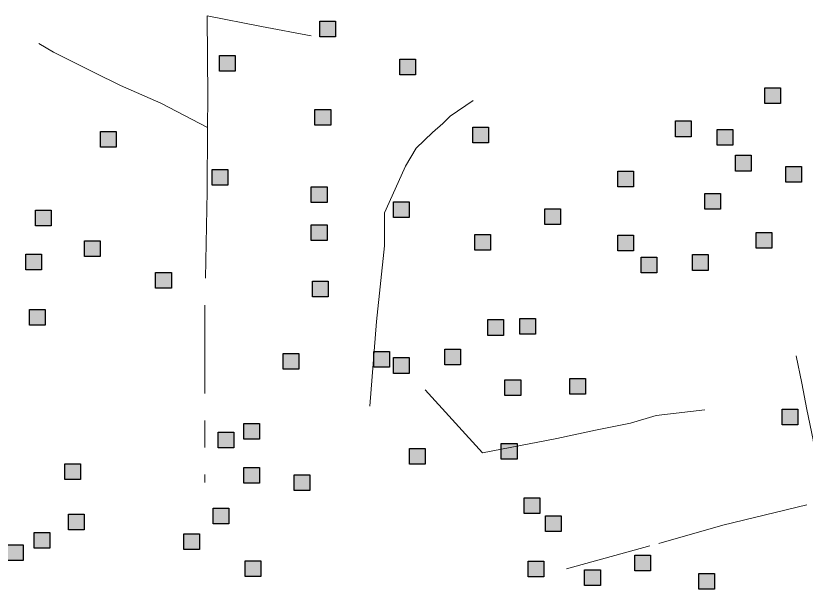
# Model space of a CAD drawing. Extents: x 445.4 to 500, y 8728.7 to 8784.
# Drawn here: x 479.671 to 482.585, y 8734.277 to 8736.394 of the extents above; entities that cross this region are included whole.
import ezdxf

# ---------------------------------------------------------------- set-up
doc = ezdxf.new("R2010")
doc.units = 0
doc.header["$LTSCALE"] = 0.064
doc.linetypes.add('DOT_DASHED', pattern=[7.7, 5, -1.2, 0.3, -1.2])
doc.layers.add('2', color=7, linetype='Continuous', lineweight=25)
doc.layers.add('22', color=7, linetype='DOT_DASHED', lineweight=13)

msp = doc.modelspace()

# ---------------------------------------------------------------- hatches: boundary and pattern name
at = {"layer": '2'}
for points in [[(480.7933, 8736.3738), (480.8513, 8736.3738), (480.8513, 8736.3158), (480.7933, 8736.3158)], [(480.4223, 8736.2471), (480.4803, 8736.2471), (480.4803, 8736.1891), (480.4223, 8736.1891)], [(481.088, 8736.2338), (481.146, 8736.2338), (481.146, 8736.1758), (481.088, 8736.1758)], [(482.4359, 8736.1276), (482.4939, 8736.1276), (482.4939, 8736.0696), (482.4359, 8736.0696)], [(480.7752, 8736.0479), (480.8332, 8736.0479), (480.8332, 8735.9899), (480.7752, 8735.9899)], [(481.3574, 8735.9825), (481.4154, 8735.9825), (481.4154, 8735.9245), (481.3574, 8735.9245)], [(482.1056, 8736.0053), (482.1636, 8736.0053), (482.1636, 8735.9473), (482.1056, 8735.9473)], [(479.9834, 8735.9664), (480.0414, 8735.9664), (480.0414, 8735.9084), (479.9834, 8735.9084)], [(482.2594, 8735.9737), (482.3174, 8735.9737), (482.3174, 8735.9157), (482.2594, 8735.9157)], [(482.3273, 8735.8786), (482.3853, 8735.8786), (482.3853, 8735.8206), (482.3273, 8735.8206)], [(482.5128, 8735.8378), (482.5708, 8735.8378), (482.5708, 8735.7798), (482.5128, 8735.7798)], [(480.3951, 8735.826), (480.4531, 8735.826), (480.4531, 8735.768), (480.3951, 8735.768)], [(481.8929, 8735.8197), (481.9509, 8735.8197), (481.9509, 8735.7617), (481.8929, 8735.7617)], [(480.7617, 8735.7626), (480.8197, 8735.7626), (480.8197, 8735.7046), (480.7617, 8735.7046)], [(482.2142, 8735.7382), (482.2722, 8735.7382), (482.2722, 8735.6802), (482.2142, 8735.6802)], [(481.0648, 8735.7065), (481.1228, 8735.7065), (481.1228, 8735.6485), (481.0648, 8735.6485)], [(479.7435, 8735.6766), (479.8015, 8735.6766), (479.8015, 8735.6186), (479.7435, 8735.6186)], [(481.6234, 8735.6814), (481.6814, 8735.6814), (481.6814, 8735.6234), (481.6234, 8735.6234)], [(480.7617, 8735.6223), (480.8197, 8735.6223), (480.8197, 8735.5643), (480.7617, 8735.5643)], [(481.365, 8735.5862), (481.423, 8735.5862), (481.423, 8735.5282), (481.365, 8735.5282)], [(481.8929, 8735.5843), (481.9509, 8735.5843), (481.9509, 8735.5263), (481.8929, 8735.5263)], [(482.4042, 8735.5934), (482.4622, 8735.5934), (482.4622, 8735.5354), (482.4042, 8735.5354)], [(479.9245, 8735.5634), (479.9825, 8735.5634), (479.9825, 8735.5054), (479.9245, 8735.5054)], [(479.7073, 8735.5136), (479.7653, 8735.5136), (479.7653, 8735.4556), (479.7073, 8735.4556)], [(482.1689, 8735.5119), (482.2269, 8735.5119), (482.2269, 8735.4539), (482.1689, 8735.4539)], [(481.9789, 8735.5028), (482.0369, 8735.5028), (482.0369, 8735.4448), (481.9789, 8735.4448)], [(480.187, 8735.4457), (480.245, 8735.4457), (480.245, 8735.3877), (480.187, 8735.3877)], [(480.7662, 8735.414), (480.8242, 8735.414), (480.8242, 8735.356), (480.7662, 8735.356)], [(479.7209, 8735.3099), (479.7789, 8735.3099), (479.7789, 8735.2519), (479.7209, 8735.2519)], [(481.4133, 8735.2719), (481.4713, 8735.2719), (481.4713, 8735.2139), (481.4133, 8735.2139)], [(481.5309, 8735.2764), (481.5889, 8735.2764), (481.5889, 8735.2184), (481.5309, 8735.2184)], [(481.2549, 8735.1632), (481.3129, 8735.1632), (481.3129, 8735.1052), (481.2549, 8735.1052)], [(480.6576, 8735.1469), (480.7156, 8735.1469), (480.7156, 8735.0889), (480.6576, 8735.0889)], [(480.9924, 8735.1542), (481.0504, 8735.1542), (481.0504, 8735.0962), (480.9924, 8735.0962)], [(481.0648, 8735.1316), (481.1228, 8735.1316), (481.1228, 8735.0736), (481.0648, 8735.0736)], [(481.4766, 8735.0501), (481.5346, 8735.0501), (481.5346, 8734.9921), (481.4766, 8734.9921)], [(481.7164, 8735.0546), (481.7744, 8735.0546), (481.7744, 8734.9966), (481.7164, 8734.9966)], [(482.4993, 8734.9414), (482.5573, 8734.9414), (482.5573, 8734.8834), (482.4993, 8734.8834)], [(480.5128, 8734.8888), (480.5708, 8734.8888), (480.5708, 8734.8308), (480.5128, 8734.8308)], [(480.4178, 8734.8571), (480.4758, 8734.8571), (480.4758, 8734.7991), (480.4178, 8734.7991)], [(481.463, 8734.8146), (481.521, 8734.8146), (481.521, 8734.7566), (481.463, 8734.7566)], [(481.1237, 8734.7965), (481.1817, 8734.7965), (481.1817, 8734.7385), (481.1237, 8734.7385)], [(479.8521, 8734.7394), (479.9101, 8734.7394), (479.9101, 8734.6814), (479.8521, 8734.6814)], [(480.5128, 8734.7259), (480.5708, 8734.7259), (480.5708, 8734.6679), (480.5128, 8734.6679)], [(480.6983, 8734.6987), (480.7563, 8734.6987), (480.7563, 8734.6407), (480.6983, 8734.6407)], [(481.5474, 8734.6143), (481.6054, 8734.6143), (481.6054, 8734.5563), (481.5474, 8734.5563)], [(479.8657, 8734.5538), (479.9237, 8734.5538), (479.9237, 8734.4958), (479.8657, 8734.4958)], [(480.3997, 8734.5764), (480.4577, 8734.5764), (480.4577, 8734.5184), (480.3997, 8734.5184)], [(481.6259, 8734.5475), (481.6839, 8734.5475), (481.6839, 8734.4895), (481.6259, 8734.4895)], [(479.739, 8734.4859), (479.797, 8734.4859), (479.797, 8734.4279), (479.739, 8734.4279)], [(480.2911, 8734.4814), (480.3491, 8734.4814), (480.3491, 8734.4234), (480.2911, 8734.4234)], [(479.6395, 8734.4406), (479.6975, 8734.4406), (479.6975, 8734.3826), (479.6395, 8734.3826)], [(480.5173, 8734.3818), (480.5753, 8734.3818), (480.5753, 8734.3238), (480.5173, 8734.3238)], [(481.5626, 8734.38), (481.6206, 8734.38), (481.6206, 8734.322), (481.5626, 8734.322)], [(481.9563, 8734.4026), (482.0143, 8734.4026), (482.0143, 8734.3446), (481.9563, 8734.3446)], [(481.7707, 8734.3483), (481.8287, 8734.3483), (481.8287, 8734.2903), (481.7707, 8734.2903)], [(482.1916, 8734.3347), (482.2496, 8734.3347), (482.2496, 8734.2767), (482.1916, 8734.2767)]]:
    msp.add_hatch(color=256, dxfattribs=at).paths.add_polyline_path(points)

# ---------------------------------------------------------------- linework, layer by layer
for points in [[(480.7933, 8736.3738), (480.8513, 8736.3738), (480.8513, 8736.3158), (480.7933, 8736.3158)], [(480.4223, 8736.2471), (480.4803, 8736.2471), (480.4803, 8736.1891), (480.4223, 8736.1891)], [(481.088, 8736.2338), (481.146, 8736.2338), (481.146, 8736.1758), (481.088, 8736.1758)], [(482.4359, 8736.1276), (482.4939, 8736.1276), (482.4939, 8736.0696), (482.4359, 8736.0696)], [(480.7752, 8736.0479), (480.8332, 8736.0479), (480.8332, 8735.9899), (480.7752, 8735.9899)], [(481.3574, 8735.9825), (481.4154, 8735.9825), (481.4154, 8735.9245), (481.3574, 8735.9245)], [(482.1056, 8736.0053), (482.1636, 8736.0053), (482.1636, 8735.9473), (482.1056, 8735.9473)], [(479.9834, 8735.9664), (480.0414, 8735.9664), (480.0414, 8735.9084), (479.9834, 8735.9084)], [(482.2594, 8735.9737), (482.3174, 8735.9737), (482.3174, 8735.9157), (482.2594, 8735.9157)], [(482.3273, 8735.8786), (482.3853, 8735.8786), (482.3853, 8735.8206), (482.3273, 8735.8206)], [(482.5128, 8735.8378), (482.5708, 8735.8378), (482.5708, 8735.7798), (482.5128, 8735.7798)], [(480.3951, 8735.826), (480.4531, 8735.826), (480.4531, 8735.768), (480.3951, 8735.768)], [(481.8929, 8735.8197), (481.9509, 8735.8197), (481.9509, 8735.7617), (481.8929, 8735.7617)], [(480.7617, 8735.7626), (480.8197, 8735.7626), (480.8197, 8735.7046), (480.7617, 8735.7046)], [(482.2142, 8735.7382), (482.2722, 8735.7382), (482.2722, 8735.6802), (482.2142, 8735.6802)], [(481.0648, 8735.7065), (481.1228, 8735.7065), (481.1228, 8735.6485), (481.0648, 8735.6485)], [(479.7435, 8735.6766), (479.8015, 8735.6766), (479.8015, 8735.6186), (479.7435, 8735.6186)], [(481.6234, 8735.6814), (481.6814, 8735.6814), (481.6814, 8735.6234), (481.6234, 8735.6234)], [(480.7617, 8735.6223), (480.8197, 8735.6223), (480.8197, 8735.5643), (480.7617, 8735.5643)], [(481.365, 8735.5862), (481.423, 8735.5862), (481.423, 8735.5282), (481.365, 8735.5282)], [(481.8929, 8735.5843), (481.9509, 8735.5843), (481.9509, 8735.5263), (481.8929, 8735.5263)], [(482.4042, 8735.5934), (482.4622, 8735.5934), (482.4622, 8735.5354), (482.4042, 8735.5354)], [(479.9245, 8735.5634), (479.9825, 8735.5634), (479.9825, 8735.5054), (479.9245, 8735.5054)], [(479.7073, 8735.5136), (479.7653, 8735.5136), (479.7653, 8735.4556), (479.7073, 8735.4556)], [(482.1689, 8735.5119), (482.2269, 8735.5119), (482.2269, 8735.4539), (482.1689, 8735.4539)], [(481.9789, 8735.5028), (482.0369, 8735.5028), (482.0369, 8735.4448), (481.9789, 8735.4448)], [(480.187, 8735.4457), (480.245, 8735.4457), (480.245, 8735.3877), (480.187, 8735.3877)], [(480.7662, 8735.414), (480.8242, 8735.414), (480.8242, 8735.356), (480.7662, 8735.356)], [(479.7209, 8735.3099), (479.7789, 8735.3099), (479.7789, 8735.2519), (479.7209, 8735.2519)], [(481.4133, 8735.2719), (481.4713, 8735.2719), (481.4713, 8735.2139), (481.4133, 8735.2139)], [(481.5309, 8735.2764), (481.5889, 8735.2764), (481.5889, 8735.2184), (481.5309, 8735.2184)], [(481.2549, 8735.1632), (481.3129, 8735.1632), (481.3129, 8735.1052), (481.2549, 8735.1052)], [(480.6576, 8735.1469), (480.7156, 8735.1469), (480.7156, 8735.0889), (480.6576, 8735.0889)], [(480.9924, 8735.1542), (481.0504, 8735.1542), (481.0504, 8735.0962), (480.9924, 8735.0962)], [(481.0648, 8735.1316), (481.1228, 8735.1316), (481.1228, 8735.0736), (481.0648, 8735.0736)], [(481.4766, 8735.0501), (481.5346, 8735.0501), (481.5346, 8734.9921), (481.4766, 8734.9921)], [(481.7164, 8735.0546), (481.7744, 8735.0546), (481.7744, 8734.9966), (481.7164, 8734.9966)], [(482.4993, 8734.9414), (482.5573, 8734.9414), (482.5573, 8734.8834), (482.4993, 8734.8834)], [(480.5128, 8734.8888), (480.5708, 8734.8888), (480.5708, 8734.8308), (480.5128, 8734.8308)], [(480.4178, 8734.8571), (480.4758, 8734.8571), (480.4758, 8734.7991), (480.4178, 8734.7991)], [(481.463, 8734.8146), (481.521, 8734.8146), (481.521, 8734.7566), (481.463, 8734.7566)], [(481.1237, 8734.7965), (481.1817, 8734.7965), (481.1817, 8734.7385), (481.1237, 8734.7385)], [(479.8521, 8734.7394), (479.9101, 8734.7394), (479.9101, 8734.6814), (479.8521, 8734.6814)], [(480.5128, 8734.7259), (480.5708, 8734.7259), (480.5708, 8734.6679), (480.5128, 8734.6679)], [(480.6983, 8734.6987), (480.7563, 8734.6987), (480.7563, 8734.6407), (480.6983, 8734.6407)], [(481.5474, 8734.6143), (481.6054, 8734.6143), (481.6054, 8734.5563), (481.5474, 8734.5563)], [(479.8657, 8734.5538), (479.9237, 8734.5538), (479.9237, 8734.4958), (479.8657, 8734.4958)], [(480.3997, 8734.5764), (480.4577, 8734.5764), (480.4577, 8734.5184), (480.3997, 8734.5184)], [(481.6259, 8734.5475), (481.6839, 8734.5475), (481.6839, 8734.4895), (481.6259, 8734.4895)], [(479.739, 8734.4859), (479.797, 8734.4859), (479.797, 8734.4279), (479.739, 8734.4279)], [(480.2911, 8734.4814), (480.3491, 8734.4814), (480.3491, 8734.4234), (480.2911, 8734.4234)], [(479.6395, 8734.4406), (479.6975, 8734.4406), (479.6975, 8734.3826), (479.6395, 8734.3826)], [(480.5173, 8734.3818), (480.5753, 8734.3818), (480.5753, 8734.3238), (480.5173, 8734.3238)], [(481.5626, 8734.38), (481.6206, 8734.38), (481.6206, 8734.322), (481.5626, 8734.322)], [(481.9563, 8734.4026), (482.0143, 8734.4026), (482.0143, 8734.3446), (481.9563, 8734.3446)], [(481.7707, 8734.3483), (481.8287, 8734.3483), (481.8287, 8734.2903), (481.7707, 8734.2903)], [(482.1916, 8734.3347), (482.2496, 8734.3347), (482.2496, 8734.2767), (482.1916, 8734.2767)]]:
    msp.add_lwpolyline(points, close=True, dxfattribs=at)
at = {"layer": '22'}
for points in [[(480.7614, 8736.3191), (480.5774, 8736.3537), (480.3773, 8736.3937), (480.3798, 8736.0915), (480.3789, 8735.9815)], [(479.7553, 8736.2913), (479.8097, 8736.2596), (479.9601, 8736.1845), (480.0577, 8736.1358), (480.2061, 8736.0708), (480.3789, 8735.9815)], [(480.978, 8734.9527), (481.0027, 8735.2655), (481.0313, 8735.5447), (481.0313, 8735.6661), (481.0718, 8735.7537), (481.1097, 8735.8387), (481.1491, 8735.9052), (481.2094, 8735.9634), (481.2474, 8735.9964), (481.2744, 8736.0234), (481.359, 8736.081)], [(480.3789, 8735.9815), (480.3771, 8735.7454), (480.3687, 8735.3197), (480.3687, 8734.6711)], [(482.5516, 8735.1386), (482.5722, 8735.0376), (482.5903, 8734.9403), (482.614, 8734.8282), (482.6298, 8734.6969), (482.6377, 8734.6618), (482.6489, 8734.6301), (482.6737, 8734.6088)], [(481.1821, 8735.0129), (481.3938, 8734.7798), (481.6676, 8734.8335), (481.8112, 8734.864), (481.9402, 8734.8896), (482.0351, 8734.9177), (482.214, 8734.9384)], [(481.7032, 8734.3517), (482.0439, 8734.4458), (482.2802, 8734.5132), (482.6737, 8734.6088)]]:
    msp.add_lwpolyline(points, dxfattribs=at)

doc.saveas('drawing.dxf')
